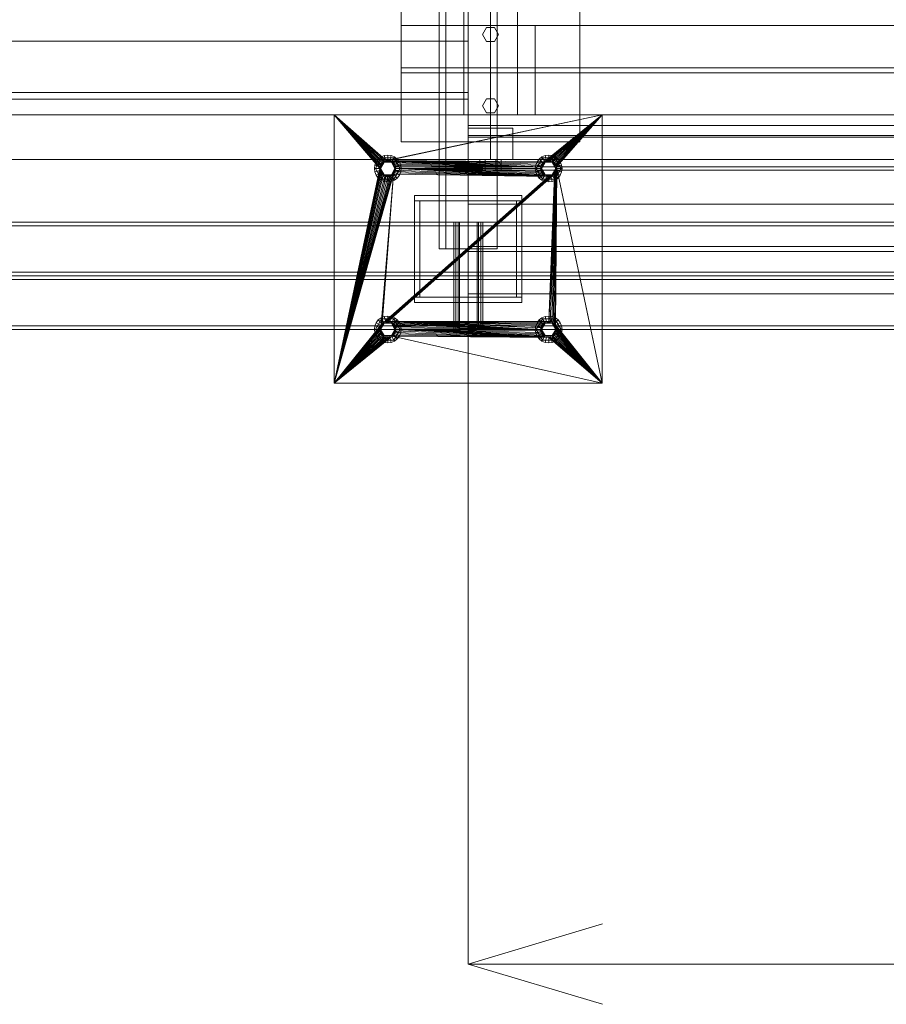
# Model space of a CAD drawing. Header units: millimetres. Extents: x -2233 to 65662, y -50530 to 6847.
# Tile 362 of 656: x 9307 to 10276, y -19595 to -18494. Entities that reach past the tile are written whole.
import ezdxf

# ---------------------------------------------------------------- set-up
doc = ezdxf.new("R2010")
doc.units = ezdxf.units.MM
doc.layers.add('COTAS_O', color=1, linetype='Continuous', lineweight=0)
doc.layers.add('superior_mezcladora', color=7, linetype='Continuous', lineweight=0)
doc.dimstyles.new('R19_100', dxfattribs={"dimtxt": 250, "dimasz": 150, "dimexe": 150, "dimexo": 80, "dimgap": 100, "dimtad": 1, "dimtih": 1, "dimtoh": 1, "dimdsep": 46, "dimcen": 0.09, "dimadec": 0, "dimazin": 0, "dimtfac": 1, "dimtdec": 4, "dimtofl": 0, "dimtmove": 0, "dimatfit": 3, "dimfxl": 1, "dimtolj": 1, "dimtzin": 0, "dimarcsym": 0})

# ---------------------------------------------------------------- blocks, each defined once
blk = doc.blocks.new('DIM_R32_32')
at = {"layer": 'COTAS_O'}
for p, q in [((9808.4, -18650), (9808.4, -19550)), ((16008.4, -18650), (16008.4, -19550)), ((9808.4, -19550), (9958.4, -19505)), ((16008.4, -19550), (15858.4, -19505)), ((9808.4, -19550), (16008.4, -19550)), ((9808.4, -19550), (9958.4, -19595)), ((16008.4, -19550), (15858.4, -19595))]:
    blk.add_line(p, q, dxfattribs=at)
blk.add_text('6200 O', height=250, dxfattribs=at).set_placement((12908.4, -19450))
blk = doc.blocks.new('DIM_R32_33')
at = {"layer": 'COTAS_O'}
for p, q in [((9108.4, -17350), (9063.4, -17500)), ((9808.4, -17350), (9108.4, -17350)), ((9108.4, -18650), (9108.4, -17350)), ((9108.4, -17350), (9153.4, -17500)), ((9108.4, -18650), (9063.4, -18500)), ((9108.4, -18650), (9153.4, -18500)), ((9808.4, -18650), (9108.4, -18650))]:
    blk.add_line(p, q, dxfattribs=at)
blk.add_text('1300 O', height=250, rotation=90, dxfattribs=at).set_placement((9008.4, -18000))

msp = doc.modelspace()

# ---------------------------------------------------------------- linework, layer by layer
at = {"layer": 'superior_mezcladora'}
for p, q in [((9775.881, -17250), (9775.881, -18750)), ((9783.381, -18750), (9783.381, -17250)), ((9840.881, -18750), (9840.881, -17250)), ((9808.381, -18650), (9808.381, -17350)), ((9833.381, -17350), (9833.381, -18650)), ((9808.381, -18625), (9808.381, -17375)), ((9833.381, -17375), (9833.381, -18625)), ((9803.381, -18600), (9803.381, -17400)), ((9808.381, -17400), (9808.381, -18600)), ((9863.381, -17400), (9863.381, -18600)), ((9733.381, -18630), (9733.381, -18470)), ((9933.381, -18470), (9933.381, -18630)), ((9733.381, -18600), (9733.381, -18500)), ((9733.381, -18500), (16053.381, -18500)), ((9783.381, -18600), (9783.381, -18500)), ((9783.381, -18500), (9883.381, -18500)), ((9824.381, -18510), (9828.881, -18502.206)), ((9828.881, -18502.206), (9837.881, -18502.206)), ((9837.881, -18502.206), (9842.381, -18510)), ((9883.381, -18500), (9883.381, -18600)), ((9828.881, -18517.794), (9824.381, -18510)), ((9842.381, -18510), (9837.881, -18517.794)), ((8358.381, -18517.5), (9808.381, -18517.5)), ((9808.381, -18517.5), (9808.381, -18582.5)), ((9837.881, -18517.794), (9828.881, -18517.794)), ((9733.381, -18552.8), (9733.381, -18547.2)), ((9733.381, -18547.2), (16053.381, -18547.2)), ((16053.381, -18552.8), (9733.381, -18552.8)), ((8358.381, -18575), (9808.381, -18575)), ((9808.381, -18575), (9808.381, -18582.5)), ((9824.381, -18590), (9828.881, -18582.206)), ((9828.881, -18582.206), (9837.881, -18582.206)), ((9837.881, -18582.206), (9842.381, -18590)), ((9808.381, -18582.5), (8358.381, -18582.5)), ((9828.881, -18597.794), (9824.381, -18590)), ((9842.381, -18590), (9837.881, -18597.794)), ((9808.381, -18600), (8358.381, -18600)), ((9658.381, -18900), (9658.381, -18600)), ((9658.381, -18600), (9709.381, -18660)), ((9658.381, -18600), (9709.554, -18658.244)), ((9658.381, -18600), (9710.067, -18656.556)), ((9658.381, -18600), (9710.898, -18655)), ((9658.381, -18600), (9712.018, -18653.636)), ((9658.381, -18600), (9713.381, -18652.517)), ((9658.381, -18600), (9714.937, -18651.685)), ((9658.381, -18600), (9716.626, -18651.173)), ((9658.381, -18600), (9958.381, -18600)), ((9958.381, -18600), (9716.626, -18651.173)), ((9958.381, -18600), (9718.381, -18651)), ((16053.381, -18600), (9733.381, -18600)), ((9883.381, -18600), (9783.381, -18600)), ((9863.381, -18600), (9803.381, -18600)), ((9837.881, -18597.794), (9828.881, -18597.794)), ((9958.381, -18600), (9893.381, -18652.517)), ((9958.381, -18600), (9894.937, -18651.685)), ((9958.381, -18600), (9896.626, -18651.173)), ((9958.381, -18600), (9898.381, -18651)), ((9958.381, -18600), (9900.137, -18651.173)), ((9958.381, -18600), (9901.826, -18651.685)), ((9958.381, -18600), (9903.382, -18652.517)), ((9958.381, -18600), (9904.745, -18653.636)), ((9958.381, -18600), (9905.865, -18655)), ((9958.381, -18600), (9906.696, -18656.556)), ((9958.381, -18600), (9907.209, -18658.244)), ((9958.381, -18600), (9958.381, -18900)), ((9808.381, -18662), (9808.381, -18612)), ((9808.381, -18612), (16008.381, -18612)), ((9808.381, -18650), (9808.381, -18615)), ((9808.381, -18615), (9858.381, -18615)), ((9858.381, -18615), (9858.381, -18650)), ((9808.381, -18658), (9808.381, -18623)), ((9808.381, -18623), (16008.381, -18623)), ((9808.381, -18650), (9808.381, -18625)), ((9808.381, -18625), (16008.381, -18625)), ((9833.381, -18625), (9808.381, -18625)), ((15408.381, -18625), (9833.381, -18625)), ((9933.381, -18630), (9733.381, -18630)), ((9711.456, -18648.006), (9704.531, -18660)), ((9710.881, -18647.01), (9707.775, -18649.393)), ((9714.499, -18645.511), (9710.881, -18647.01)), ((9713.881, -18652.206), (9710.881, -18647.01)), ((9725.306, -18648.006), (9711.456, -18648.006)), ((9714.381, -18653.072), (9711.456, -18648.006)), ((9718.381, -18645), (9714.499, -18645.511)), ((9716.052, -18651.307), (9714.499, -18645.511)), ((9722.264, -18645.511), (9718.381, -18645)), ((9718.381, -18651), (9718.381, -18645)), ((9720.711, -18651.307), (9722.264, -18645.511)), ((9725.881, -18647.01), (9722.264, -18645.511)), ((9722.381, -18653.072), (9725.306, -18648.006)), ((9722.881, -18652.206), (9725.881, -18647.01)), ((9732.231, -18660), (9725.306, -18648.006)), ((9728.988, -18649.393), (9725.881, -18647.01)), ((9891.456, -18648.006), (9884.531, -18660)), ((9890.881, -18647.01), (9887.775, -18649.393)), ((9894.499, -18645.511), (9890.881, -18647.01)), ((9893.881, -18652.206), (9890.881, -18647.01)), ((9905.306, -18648.006), (9891.456, -18648.006)), ((9894.381, -18653.072), (9891.456, -18648.006)), ((9898.381, -18645), (9894.499, -18645.511)), ((9896.052, -18651.307), (9894.499, -18645.511)), ((9902.264, -18645.511), (9898.381, -18645)), ((9898.381, -18651), (9898.381, -18645)), ((9900.711, -18651.307), (9902.264, -18645.511)), ((9905.881, -18647.01), (9902.264, -18645.511)), ((9902.381, -18653.072), (9905.306, -18648.006)), ((9902.881, -18652.206), (9905.881, -18647.01)), ((9912.231, -18660), (9905.306, -18648.006)), ((9908.988, -18649.393), (9905.881, -18647.01)), ((9703.893, -18656.118), (9703.381, -18660)), ((9705.391, -18652.5), (9703.893, -18656.118)), ((9709.688, -18657.671), (9703.893, -18656.118)), ((9707.775, -18649.393), (9705.391, -18652.5)), ((9710.587, -18655.5), (9705.391, -18652.5)), ((9712.018, -18653.636), (9707.775, -18649.393)), ((9709.381, -18660), (9709.688, -18657.671)), ((9709.554, -18658.244), (9709.381, -18660)), ((9710.067, -18656.556), (9709.554, -18658.244)), ((9709.688, -18657.671), (9710.587, -18655.5)), ((9710.898, -18655), (9710.067, -18656.556)), ((9710.381, -18660), (9714.381, -18653.072)), ((9710.381, -18660), (9710.654, -18657.929)), ((9710.587, -18655.5), (9712.018, -18653.636)), ((9710.654, -18657.929), (9711.453, -18656)), ((9712.018, -18653.636), (9710.898, -18655)), ((9711.453, -18656), (9712.725, -18654.343)), ((9712.018, -18653.636), (9713.881, -18652.206)), ((9713.381, -18652.517), (9712.018, -18653.636)), ((9712.725, -18654.343), (9714.381, -18653.072)), ((9714.937, -18651.685), (9713.381, -18652.517)), ((9713.881, -18652.206), (9716.052, -18651.307)), ((9714.381, -18653.072), (9716.311, -18652.273)), ((9714.381, -18653.072), (9722.381, -18653.072)), ((9716.626, -18651.173), (9714.937, -18651.685)), ((9716.052, -18651.307), (9718.381, -18651)), ((9716.311, -18652.273), (9718.381, -18652)), ((9718.381, -18651), (9716.626, -18651.173)), ((9720.137, -18651.173), (9718.381, -18651)), ((9718.381, -18651), (9889.554, -18658.244)), ((9718.381, -18651), (9890.067, -18656.556)), ((9718.381, -18651), (9890.898, -18655)), ((9718.381, -18651), (9892.018, -18653.636)), ((9718.381, -18651), (9893.381, -18652.517)), ((9718.381, -18651), (9720.711, -18651.307)), ((9718.381, -18652), (9720.452, -18652.273)), ((9721.826, -18651.685), (9720.137, -18651.173)), ((9720.137, -18651.173), (9889.554, -18658.244)), ((9720.452, -18652.273), (9722.381, -18653.072)), ((9720.711, -18651.307), (9722.881, -18652.206)), ((9723.382, -18652.517), (9721.826, -18651.685)), ((9721.826, -18651.685), (9889.554, -18658.244)), ((9722.381, -18653.072), (9724.038, -18654.343)), ((9722.381, -18653.072), (9726.381, -18660)), ((9722.881, -18652.206), (9724.745, -18653.636)), ((9724.745, -18653.636), (9723.382, -18652.517)), ((9723.382, -18652.517), (9889.554, -18658.244)), ((9724.038, -18654.343), (9725.31, -18656)), ((9724.745, -18653.636), (9728.988, -18649.393)), ((9725.865, -18655), (9724.745, -18653.636)), ((9724.745, -18653.636), (9889.554, -18658.244)), ((9724.745, -18653.636), (9726.176, -18655.5)), ((9725.31, -18656), (9726.109, -18657.929)), ((9726.696, -18656.556), (9725.865, -18655)), ((9725.865, -18655), (9889.554, -18658.244)), ((9726.109, -18657.929), (9726.381, -18660)), ((9726.176, -18655.5), (9731.372, -18652.5)), ((9726.176, -18655.5), (9727.075, -18657.671)), ((9727.209, -18658.244), (9726.696, -18656.556)), ((9726.696, -18656.556), (9889.554, -18658.244)), ((9727.075, -18657.671), (9732.87, -18656.118)), ((9727.075, -18657.671), (9727.381, -18660)), ((9727.381, -18660), (9727.209, -18658.244)), ((9727.209, -18658.244), (9889.554, -18658.244)), ((9727.381, -18660), (9889.554, -18658.244)), ((9731.372, -18652.5), (9728.988, -18649.393)), ((9732.87, -18656.118), (9731.372, -18652.5)), ((9733.381, -18660), (9732.87, -18656.118)), ((16008.381, -18650), (9808.381, -18650)), ((9833.381, -18650), (9808.381, -18650)), ((9858.381, -18650), (9808.381, -18650)), ((16008.381, -18658), (9808.381, -18658)), ((9827.381, -18650), (9821.381, -18650)), ((9821.381, -18662), (9821.381, -18650)), ((9839.381, -18650), (9827.381, -18650)), ((9827.381, -18662), (9827.381, -18650)), ((9845.381, -18650), (9839.381, -18650)), ((9839.381, -18662), (9839.381, -18650)), ((9845.381, -18650), (9845.381, -18662)), ((9883.893, -18656.118), (9883.381, -18660)), ((9885.391, -18652.5), (9883.893, -18656.118)), ((9889.688, -18657.671), (9883.893, -18656.118)), ((9887.775, -18649.393), (9885.391, -18652.5)), ((9890.587, -18655.5), (9885.391, -18652.5)), ((9892.018, -18653.636), (9887.775, -18649.393)), ((9889.381, -18660), (9889.688, -18657.671)), ((9889.554, -18658.244), (9889.381, -18660)), ((9890.067, -18656.556), (9889.554, -18658.244)), ((9889.688, -18657.671), (9890.587, -18655.5)), ((9890.898, -18655), (9890.067, -18656.556)), ((9890.381, -18660), (9894.381, -18653.072)), ((9890.381, -18660), (9890.654, -18657.929)), ((9890.587, -18655.5), (9892.018, -18653.636)), ((9890.654, -18657.929), (9891.453, -18656)), ((9892.018, -18653.636), (9890.898, -18655)), ((9891.453, -18656), (9892.725, -18654.343)), ((9892.018, -18653.636), (9893.881, -18652.206)), ((9893.381, -18652.517), (9892.018, -18653.636)), ((9892.725, -18654.343), (9894.381, -18653.072)), ((9894.937, -18651.685), (9893.381, -18652.517)), ((9893.881, -18652.206), (9896.052, -18651.307)), ((9894.381, -18653.072), (9896.311, -18652.273)), ((9894.381, -18653.072), (9902.381, -18653.072)), ((9896.626, -18651.173), (9894.937, -18651.685)), ((9896.052, -18651.307), (9898.381, -18651)), ((9896.311, -18652.273), (9898.381, -18652)), ((9898.381, -18651), (9896.626, -18651.173)), ((9900.137, -18651.173), (9898.381, -18651)), ((9898.381, -18651), (9900.711, -18651.307)), ((9898.381, -18652), (9900.452, -18652.273)), ((9901.826, -18651.685), (9900.137, -18651.173)), ((9900.452, -18652.273), (9902.381, -18653.072)), ((9900.711, -18651.307), (9902.881, -18652.206)), ((9903.382, -18652.517), (9901.826, -18651.685)), ((9902.381, -18653.072), (9904.038, -18654.343)), ((9902.381, -18653.072), (9906.381, -18660)), ((9902.881, -18652.206), (9904.745, -18653.636)), ((9904.745, -18653.636), (9903.382, -18652.517)), ((9904.038, -18654.343), (9905.31, -18656)), ((9904.745, -18653.636), (9908.988, -18649.393)), ((9905.865, -18655), (9904.745, -18653.636)), ((9904.745, -18653.636), (9906.176, -18655.5)), ((9905.31, -18656), (9906.109, -18657.929)), ((9906.696, -18656.556), (9905.865, -18655)), ((9906.109, -18657.929), (9906.381, -18660)), ((9906.176, -18655.5), (9911.372, -18652.5)), ((9906.176, -18655.5), (9907.075, -18657.671)), ((9907.209, -18658.244), (9906.696, -18656.556)), ((9907.075, -18657.671), (9912.87, -18656.118)), ((9907.075, -18657.671), (9907.381, -18660)), ((9958.381, -18900), (9907.209, -18658.244)), ((9907.381, -18660), (9907.209, -18658.244)), ((9911.372, -18652.5), (9908.988, -18649.393)), ((9912.87, -18656.118), (9911.372, -18652.5)), ((9913.381, -18660), (9912.87, -18656.118)), ((9658.381, -18900), (9709.381, -18660)), ((9709.554, -18661.756), (9658.381, -18900)), ((9710.067, -18663.444), (9658.381, -18900)), ((9710.898, -18665), (9658.381, -18900)), ((9712.018, -18666.364), (9658.381, -18900)), ((9724.745, -18666.364), (9658.381, -18900)), ((9713.381, -18667.483), (9658.381, -18900)), ((9723.382, -18667.483), (9658.381, -18900)), ((9714.937, -18668.315), (9658.381, -18900)), ((9721.826, -18668.315), (9658.381, -18900)), ((9716.626, -18668.827), (9658.381, -18900)), ((9720.137, -18668.827), (9658.381, -18900)), ((9718.381, -18669), (9658.381, -18900)), ((9709.381, -18660), (9703.381, -18660)), ((9703.381, -18660), (9703.893, -18663.882)), ((9709.688, -18662.329), (9703.893, -18663.882)), ((9703.893, -18663.882), (9705.391, -18667.5)), ((9710.381, -18660), (9704.531, -18660)), ((9704.531, -18660), (9711.456, -18671.994)), ((9710.587, -18664.5), (9705.391, -18667.5)), ((9705.391, -18667.5), (9707.775, -18670.607)), ((9712.018, -18666.364), (9707.775, -18670.607)), ((9709.381, -18660), (9709.554, -18661.756)), ((9709.688, -18662.329), (9709.381, -18660)), ((9709.554, -18661.756), (9710.067, -18663.444)), ((9710.587, -18664.5), (9709.688, -18662.329)), ((9710.067, -18663.444), (9710.898, -18665)), ((9710.654, -18662.071), (9710.381, -18660)), ((9714.381, -18666.928), (9710.381, -18660)), ((9712.018, -18666.364), (9710.587, -18664.5)), ((9711.453, -18664), (9710.654, -18662.071)), ((9713.881, -18667.794), (9710.881, -18672.99)), ((9710.898, -18665), (9712.018, -18666.364)), ((9724.745, -18666.364), (9710.898, -18835)), ((9712.725, -18665.657), (9711.453, -18664)), ((9714.381, -18666.928), (9711.456, -18671.994)), ((9712.018, -18666.364), (9713.381, -18667.483)), ((9724.745, -18666.364), (9712.018, -18833.636)), ((9904.745, -18666.364), (9712.018, -18833.636)), ((9713.881, -18667.794), (9712.018, -18666.364)), ((9903.382, -18667.483), (9712.018, -18833.636)), ((9901.826, -18668.315), (9712.018, -18833.636)), ((9900.137, -18668.827), (9712.018, -18833.636)), ((9898.381, -18669), (9712.018, -18833.636)), ((9714.381, -18666.928), (9712.725, -18665.657)), ((9904.745, -18666.364), (9713.381, -18832.517)), ((9713.381, -18667.483), (9714.937, -18668.315)), ((9716.052, -18668.693), (9713.881, -18667.794)), ((9716.311, -18667.727), (9714.381, -18666.928)), ((9722.381, -18666.928), (9714.381, -18666.928)), ((9716.052, -18668.693), (9714.499, -18674.489)), ((9904.745, -18666.364), (9714.937, -18831.685)), ((9714.937, -18668.315), (9716.626, -18668.827)), ((9718.381, -18669), (9716.052, -18668.693)), ((9718.381, -18668), (9716.311, -18667.727)), ((9904.745, -18666.364), (9716.626, -18831.173)), ((9716.626, -18668.827), (9718.381, -18669)), ((9904.745, -18666.364), (9718.381, -18831)), ((9720.452, -18667.727), (9718.381, -18668)), ((9720.711, -18668.693), (9718.381, -18669)), ((9718.381, -18669), (9720.137, -18668.827)), ((9718.381, -18669), (9718.381, -18675)), ((9720.137, -18668.827), (9721.826, -18668.315)), ((9722.381, -18666.928), (9720.452, -18667.727)), ((9722.881, -18667.794), (9720.711, -18668.693)), ((9720.711, -18668.693), (9722.264, -18674.489)), ((9721.826, -18668.315), (9723.382, -18667.483)), ((9726.381, -18660), (9722.381, -18666.928)), ((9724.038, -18665.657), (9722.381, -18666.928)), ((9722.381, -18666.928), (9725.306, -18671.994)), ((9724.745, -18666.364), (9722.881, -18667.794)), ((9722.881, -18667.794), (9725.881, -18672.99)), ((9723.382, -18667.483), (9724.745, -18666.364)), ((9725.31, -18664), (9724.038, -18665.657)), ((9726.176, -18664.5), (9724.745, -18666.364)), ((9724.745, -18666.364), (9725.865, -18665)), ((9898.381, -18669), (9724.745, -18666.364)), ((9724.745, -18666.364), (9728.988, -18670.607)), ((9725.306, -18671.994), (9732.231, -18660)), ((9726.109, -18662.071), (9725.31, -18664)), ((9725.865, -18665), (9726.696, -18663.444)), ((9898.381, -18669), (9725.865, -18665)), ((9726.381, -18660), (9726.109, -18662.071)), ((9727.075, -18662.329), (9726.176, -18664.5)), ((9726.176, -18664.5), (9731.372, -18667.5)), ((9732.231, -18660), (9726.381, -18660)), ((9726.696, -18663.444), (9727.209, -18661.756)), ((9898.381, -18669), (9726.696, -18663.444)), ((9727.381, -18660), (9727.075, -18662.329)), ((9727.075, -18662.329), (9732.87, -18663.882)), ((9727.209, -18661.756), (9727.381, -18660)), ((9898.381, -18669), (9727.209, -18661.756)), ((9889.381, -18660), (9727.381, -18660)), ((9889.554, -18661.756), (9727.381, -18660)), ((9890.067, -18663.444), (9727.381, -18660)), ((9890.898, -18665), (9727.381, -18660)), ((9892.018, -18666.364), (9727.381, -18660)), ((9893.381, -18667.483), (9727.381, -18660)), ((9894.937, -18668.315), (9727.381, -18660)), ((9896.626, -18668.827), (9727.381, -18660)), ((9898.381, -18669), (9727.381, -18660)), ((9733.381, -18660), (9727.381, -18660)), ((9728.988, -18670.607), (9731.372, -18667.5)), ((9731.372, -18667.5), (9732.87, -18663.882)), ((9732.87, -18663.882), (9733.381, -18660)), ((16008.381, -18662), (9808.381, -18662)), ((9827.381, -18662), (9821.381, -18662)), ((9839.381, -18662), (9827.381, -18662)), ((9839.381, -18662), (9845.381, -18662)), ((9889.381, -18660), (9883.381, -18660)), ((9883.381, -18660), (9883.893, -18663.882)), ((9889.688, -18662.329), (9883.893, -18663.882)), ((9883.893, -18663.882), (9885.391, -18667.5)), ((9890.381, -18660), (9884.531, -18660)), ((9884.531, -18660), (9891.456, -18671.994)), ((9890.587, -18664.5), (9885.391, -18667.5)), ((9885.391, -18667.5), (9887.775, -18670.607)), ((9892.018, -18666.364), (9887.775, -18670.607)), ((9889.381, -18660), (9889.554, -18661.756)), ((9889.688, -18662.329), (9889.381, -18660)), ((9889.554, -18661.756), (9890.067, -18663.444)), ((9890.587, -18664.5), (9889.688, -18662.329)), ((9890.067, -18663.444), (9890.898, -18665)), ((9890.654, -18662.071), (9890.381, -18660)), ((9894.381, -18666.928), (9890.381, -18660)), ((9892.018, -18666.364), (9890.587, -18664.5)), ((9891.453, -18664), (9890.654, -18662.071)), ((9893.881, -18667.794), (9890.881, -18672.99)), ((9890.898, -18665), (9892.018, -18666.364)), ((9892.725, -18665.657), (9891.453, -18664)), ((9894.381, -18666.928), (9891.456, -18671.994)), ((9892.018, -18666.364), (9893.381, -18667.483)), ((9893.881, -18667.794), (9892.018, -18666.364)), ((9894.381, -18666.928), (9892.725, -18665.657)), ((9893.381, -18667.483), (9894.937, -18668.315)), ((9896.052, -18668.693), (9893.881, -18667.794)), ((9896.311, -18667.727), (9894.381, -18666.928)), ((9902.381, -18666.928), (9894.381, -18666.928)), ((9896.052, -18668.693), (9894.499, -18674.489)), ((9894.937, -18668.315), (9896.626, -18668.827)), ((9898.381, -18669), (9896.052, -18668.693)), ((9898.381, -18668), (9896.311, -18667.727)), ((9896.626, -18668.827), (9898.381, -18669)), ((9907.381, -18660), (9898.381, -18831)), ((9907.209, -18661.756), (9898.381, -18831)), ((9906.696, -18663.444), (9898.381, -18831)), ((9905.865, -18665), (9898.381, -18831)), ((9904.745, -18666.364), (9898.381, -18831)), ((9900.452, -18667.727), (9898.381, -18668)), ((9900.711, -18668.693), (9898.381, -18669)), ((9898.381, -18669), (9900.137, -18668.827)), ((9898.381, -18669), (9898.381, -18675)), ((9907.381, -18660), (9900.137, -18831.173)), ((9900.137, -18668.827), (9901.826, -18668.315)), ((9902.381, -18666.928), (9900.452, -18667.727)), ((9902.881, -18667.794), (9900.711, -18668.693)), ((9900.711, -18668.693), (9902.264, -18674.489)), ((9901.826, -18831.685), (9907.381, -18660)), ((9901.826, -18668.315), (9903.382, -18667.483)), ((9906.381, -18660), (9902.381, -18666.928)), ((9904.038, -18665.657), (9902.381, -18666.928)), ((9902.381, -18666.928), (9905.306, -18671.994)), ((9904.745, -18666.364), (9902.881, -18667.794)), ((9902.881, -18667.794), (9905.881, -18672.99)), ((9903.382, -18832.517), (9907.381, -18660)), ((9903.382, -18667.483), (9904.745, -18666.364)), ((9905.31, -18664), (9904.038, -18665.657)), ((9904.745, -18833.636), (9907.381, -18660)), ((9906.176, -18664.5), (9904.745, -18666.364)), ((9904.745, -18666.364), (9905.865, -18665)), ((9904.745, -18666.364), (9908.988, -18670.607)), ((9905.306, -18671.994), (9912.231, -18660)), ((9906.109, -18662.071), (9905.31, -18664)), ((9905.865, -18835), (9907.381, -18660)), ((9905.865, -18665), (9906.696, -18663.444)), ((9906.381, -18660), (9906.109, -18662.071)), ((9907.075, -18662.329), (9906.176, -18664.5)), ((9906.176, -18664.5), (9911.372, -18667.5)), ((9912.231, -18660), (9906.381, -18660)), ((9906.696, -18663.444), (9907.209, -18661.756)), ((9907.381, -18660), (9907.075, -18662.329)), ((9907.075, -18662.329), (9912.87, -18663.882)), ((9907.209, -18661.756), (9907.381, -18660)), ((9958.381, -18900), (9907.381, -18660)), ((9913.381, -18660), (9907.381, -18660)), ((9908.988, -18670.607), (9911.372, -18667.5)), ((9911.372, -18667.5), (9912.87, -18663.882)), ((9912.87, -18663.882), (9913.381, -18660)), ((9707.775, -18670.607), (9710.881, -18672.99)), ((9710.881, -18672.99), (9714.499, -18674.489)), ((9711.456, -18671.994), (9725.306, -18671.994)), ((9714.499, -18674.489), (9718.381, -18675)), ((9718.381, -18675), (9722.264, -18674.489)), ((9722.264, -18674.489), (9725.881, -18672.99)), ((9725.881, -18672.99), (9728.988, -18670.607)), ((9887.775, -18670.607), (9890.881, -18672.99)), ((9890.881, -18672.99), (9894.499, -18674.489)), ((9891.456, -18671.994), (9905.306, -18671.994)), ((9894.499, -18674.489), (9898.381, -18675)), ((9898.381, -18675), (9902.264, -18674.489)), ((9902.264, -18674.489), (9905.881, -18672.99)), ((9905.881, -18672.99), (9908.988, -18670.607)), ((9748.381, -18696), (9748.381, -18690)), ((9748.381, -18690), (9868.381, -18690)), ((9868.381, -18690), (9868.381, -18696)), ((9868.381, -18696), (9748.381, -18696)), ((9748.381, -18804), (9748.381, -18696)), ((9748.381, -18696), (9754.381, -18696)), ((9754.381, -18696), (9754.381, -18804)), ((9808.381, -18800), (9808.381, -18700)), ((9808.381, -18700), (16008.381, -18700)), ((9862.381, -18804), (9862.381, -18696)), ((9862.381, -18696), (9868.381, -18696)), ((9868.381, -18696), (9868.381, -18804)), ((9792.183, -18720), (8467.183, -18720)), ((8469.343, -18720), (9794.343, -18720)), ((8469.343, -18724), (9794.343, -18724)), ((9822.42, -18720), (8497.42, -18720)), ((9822.42, -18724), (8497.42, -18724)), ((8499.58, -18720), (9824.58, -18720)), ((9792.183, -18780), (9792.183, -18720)), ((9792.183, -18720), (9794.343, -18720)), ((9794.343, -18720), (9794.343, -18780)), ((9794.343, -18724), (9794.343, -18720)), ((9794.343, -18720), (9822.42, -18720)), ((9822.42, -18724), (9794.343, -18724)), ((11863.637, -18720), (9796.97, -18720)), ((9796.97, -18720), (9796.97, -18780)), ((9798.492, -18720), (9796.97, -18720)), ((9798.492, -18780), (9798.492, -18720)), ((9798.492, -18720), (11865.158, -18720)), ((9798.492, -18720), (9798.492, -18724)), ((9818.271, -18720), (9798.492, -18720)), ((9798.492, -18724), (11865.158, -18724)), ((9798.492, -18724), (9818.271, -18724)), ((11884.938, -18720), (9818.271, -18720)), ((9818.271, -18720), (9818.271, -18780)), ((9819.793, -18720), (9818.271, -18720)), ((9818.271, -18724), (9818.271, -18720)), ((11884.938, -18724), (9818.271, -18724)), ((9819.793, -18780), (9819.793, -18720)), ((9819.793, -18720), (11886.459, -18720)), ((9822.42, -18780), (9822.42, -18720)), ((9822.42, -18720), (9824.58, -18720)), ((9822.42, -18720), (9822.42, -18724)), ((9824.58, -18720), (9824.58, -18780)), ((9808.381, -18752.8), (9808.381, -18747.2)), ((9808.381, -18747.2), (16008.381, -18747.2)), ((9775.881, -18750), (9840.881, -18750)), ((9775.881, -18750), (9783.381, -18750)), ((16008.381, -18752.8), (9808.381, -18752.8)), ((8467.183, -18780), (9792.183, -18780)), ((9794.343, -18776), (8469.343, -18776)), ((9794.343, -18780), (8469.343, -18780)), ((8497.42, -18776), (9822.42, -18776)), ((8497.42, -18780), (9822.42, -18780)), ((9824.58, -18780), (8499.58, -18780)), ((9794.343, -18780), (9792.183, -18780)), ((9792.183, -18840), (9792.183, -18780)), ((9794.343, -18780), (9794.343, -18776)), ((9794.343, -18776), (9822.42, -18776)), ((9822.42, -18780), (9794.343, -18780)), ((9794.343, -18780), (9794.343, -18840)), ((9794.343, -18784), (9794.343, -18780)), ((9796.97, -18780), (11863.637, -18780)), ((9796.97, -18780), (9798.492, -18780)), ((9796.97, -18780), (9796.97, -18840)), ((11865.158, -18776), (9798.492, -18776)), ((9798.492, -18776), (9798.492, -18780)), ((9818.271, -18776), (9798.492, -18776)), ((11865.158, -18780), (9798.492, -18780)), ((9798.492, -18780), (9818.271, -18780)), ((9798.492, -18840), (9798.492, -18780)), ((9798.492, -18780), (9798.492, -18784)), ((9818.271, -18780), (9818.271, -18776)), ((9818.271, -18776), (11884.938, -18776)), ((9818.271, -18780), (11884.938, -18780)), ((9818.271, -18780), (9819.793, -18780)), ((9818.271, -18780), (9818.271, -18840)), ((9818.271, -18784), (9818.271, -18780)), ((11886.459, -18780), (9819.793, -18780)), ((9819.793, -18840), (9819.793, -18780)), ((9822.42, -18776), (9822.42, -18780)), ((9824.58, -18780), (9822.42, -18780)), ((9822.42, -18840), (9822.42, -18780)), ((9822.42, -18780), (9822.42, -18784)), ((9824.58, -18780), (9824.58, -18840)), ((8469.343, -18784), (9794.343, -18784)), ((9822.42, -18784), (8497.42, -18784)), ((9822.42, -18784), (9794.343, -18784)), ((9798.492, -18784), (11865.158, -18784)), ((9798.492, -18784), (9818.271, -18784)), ((11884.938, -18784), (9818.271, -18784)), ((16008.381, -18800), (9808.381, -18800)), ((9748.381, -18810), (9748.381, -18804)), ((9748.381, -18804), (9868.381, -18804)), ((9754.381, -18804), (9748.381, -18804)), ((9868.381, -18810), (9748.381, -18810)), ((9868.381, -18804), (9862.381, -18804)), ((9868.381, -18804), (9868.381, -18810)), ((9658.381, -18900), (9710.898, -18835)), ((9705.391, -18832.5), (9703.893, -18836.118)), ((9711.456, -18828.006), (9704.531, -18840)), ((9707.775, -18829.393), (9705.391, -18832.5)), ((9710.587, -18835.5), (9705.391, -18832.5)), ((9710.881, -18827.01), (9707.775, -18829.393)), ((9712.018, -18833.636), (9707.775, -18829.393)), ((9709.688, -18837.671), (9710.587, -18835.5)), ((9710.898, -18835), (9710.067, -18836.556)), ((9710.381, -18840), (9714.381, -18833.072)), ((9710.587, -18835.5), (9712.018, -18833.636)), ((9714.499, -18825.511), (9710.881, -18827.01)), ((9713.881, -18832.206), (9710.881, -18827.01)), ((9712.018, -18833.636), (9710.898, -18835)), ((9711.453, -18836), (9712.725, -18834.343)), ((9725.306, -18828.006), (9711.456, -18828.006)), ((9714.381, -18833.072), (9711.456, -18828.006)), ((9712.018, -18833.636), (9713.881, -18832.206)), ((9713.381, -18832.517), (9712.018, -18833.636)), ((9712.725, -18834.343), (9714.381, -18833.072)), ((9714.937, -18831.685), (9713.381, -18832.517)), ((9713.881, -18832.206), (9716.052, -18831.307)), ((9714.381, -18833.072), (9716.311, -18832.273)), ((9714.381, -18833.072), (9722.381, -18833.072)), ((9718.381, -18825), (9714.499, -18825.511)), ((9716.052, -18831.307), (9714.499, -18825.511)), ((9716.626, -18831.173), (9714.937, -18831.685)), ((9716.052, -18831.307), (9718.381, -18831)), ((9716.311, -18832.273), (9718.381, -18832)), ((9718.381, -18831), (9716.626, -18831.173)), ((9722.264, -18825.511), (9718.381, -18825)), ((9718.381, -18831), (9718.381, -18825)), ((9720.137, -18831.173), (9718.381, -18831)), ((9718.381, -18831), (9889.381, -18840)), ((9718.381, -18831), (9889.554, -18838.244)), ((9718.381, -18831), (9890.067, -18836.556)), ((9718.381, -18831), (9890.898, -18835)), ((9718.381, -18831), (9892.018, -18833.636)), ((9718.381, -18831), (9893.381, -18832.517)), ((9718.381, -18831), (9894.937, -18831.685)), ((9718.381, -18831), (9896.626, -18831.173)), ((9718.381, -18831), (9898.381, -18831)), ((9718.381, -18831), (9720.711, -18831.307)), ((9718.381, -18832), (9720.452, -18832.273)), ((9721.826, -18831.685), (9720.137, -18831.173)), ((9720.137, -18831.173), (9889.381, -18840)), ((9720.452, -18832.273), (9722.381, -18833.072)), ((9720.711, -18831.307), (9722.264, -18825.511)), ((9720.711, -18831.307), (9722.881, -18832.206)), ((9723.382, -18832.517), (9721.826, -18831.685)), ((9721.826, -18831.685), (9889.381, -18840)), ((9725.881, -18827.01), (9722.264, -18825.511)), ((9722.381, -18833.072), (9725.306, -18828.006)), ((9722.381, -18833.072), (9724.038, -18834.343)), ((9722.381, -18833.072), (9726.381, -18840)), ((9722.881, -18832.206), (9725.881, -18827.01)), ((9722.881, -18832.206), (9724.745, -18833.636)), ((9724.745, -18833.636), (9723.382, -18832.517)), ((9723.382, -18832.517), (9889.381, -18840)), ((9724.038, -18834.343), (9725.31, -18836)), ((9724.745, -18833.636), (9728.988, -18829.393)), ((9725.865, -18835), (9724.745, -18833.636)), ((9724.745, -18833.636), (9889.381, -18840)), ((9724.745, -18833.636), (9726.176, -18835.5)), ((9732.231, -18840), (9725.306, -18828.006)), ((9726.696, -18836.556), (9725.865, -18835)), ((9725.865, -18835), (9889.381, -18840)), ((9728.988, -18829.393), (9725.881, -18827.01)), ((9726.176, -18835.5), (9731.372, -18832.5)), ((9726.176, -18835.5), (9727.075, -18837.671)), ((9731.372, -18832.5), (9728.988, -18829.393)), ((9732.87, -18836.118), (9731.372, -18832.5)), ((9885.391, -18832.5), (9883.893, -18836.118)), ((9891.456, -18828.006), (9884.531, -18840)), ((9887.775, -18829.393), (9885.391, -18832.5)), ((9890.587, -18835.5), (9885.391, -18832.5)), ((9890.881, -18827.01), (9887.775, -18829.393)), ((9892.018, -18833.636), (9887.775, -18829.393)), ((9889.688, -18837.671), (9890.587, -18835.5)), ((9890.898, -18835), (9890.067, -18836.556)), ((9890.381, -18840), (9894.381, -18833.072)), ((9890.587, -18835.5), (9892.018, -18833.636)), ((9894.499, -18825.511), (9890.881, -18827.01)), ((9893.881, -18832.206), (9890.881, -18827.01)), ((9892.018, -18833.636), (9890.898, -18835)), ((9891.453, -18836), (9892.725, -18834.343)), ((9905.306, -18828.006), (9891.456, -18828.006)), ((9894.381, -18833.072), (9891.456, -18828.006)), ((9892.018, -18833.636), (9893.881, -18832.206)), ((9893.381, -18832.517), (9892.018, -18833.636)), ((9892.725, -18834.343), (9894.381, -18833.072)), ((9894.937, -18831.685), (9893.381, -18832.517)), ((9893.881, -18832.206), (9896.052, -18831.307)), ((9894.381, -18833.072), (9896.311, -18832.273)), ((9894.381, -18833.072), (9902.381, -18833.072)), ((9898.381, -18825), (9894.499, -18825.511)), ((9896.052, -18831.307), (9894.499, -18825.511)), ((9896.626, -18831.173), (9894.937, -18831.685)), ((9896.052, -18831.307), (9898.381, -18831)), ((9896.311, -18832.273), (9898.381, -18832)), ((9898.381, -18831), (9896.626, -18831.173)), ((9902.264, -18825.511), (9898.381, -18825)), ((9898.381, -18831), (9898.381, -18825)), ((9900.137, -18831.173), (9898.381, -18831)), ((9898.381, -18831), (9900.711, -18831.307)), ((9898.381, -18832), (9900.452, -18832.273)), ((9901.826, -18831.685), (9900.137, -18831.173)), ((9900.452, -18832.273), (9902.381, -18833.072)), ((9900.711, -18831.307), (9902.264, -18825.511)), ((9900.711, -18831.307), (9902.881, -18832.206)), ((9903.382, -18832.517), (9901.826, -18831.685)), ((9905.881, -18827.01), (9902.264, -18825.511)), ((9902.381, -18833.072), (9905.306, -18828.006)), ((9902.381, -18833.072), (9904.038, -18834.343)), ((9902.381, -18833.072), (9906.381, -18840)), ((9902.881, -18832.206), (9905.881, -18827.01)), ((9902.881, -18832.206), (9904.745, -18833.636)), ((9904.745, -18833.636), (9903.382, -18832.517)), ((9904.038, -18834.343), (9905.31, -18836)), ((9904.745, -18833.636), (9908.988, -18829.393)), ((9905.865, -18835), (9904.745, -18833.636)), ((9904.745, -18833.636), (9906.176, -18835.5)), ((9912.231, -18840), (9905.306, -18828.006)), ((9906.696, -18836.556), (9905.865, -18835)), ((9905.865, -18835), (9958.381, -18900)), ((9908.988, -18829.393), (9905.881, -18827.01)), ((9906.176, -18835.5), (9911.372, -18832.5)), ((9906.176, -18835.5), (9907.075, -18837.671)), ((9911.372, -18832.5), (9908.988, -18829.393)), ((9912.87, -18836.118), (9911.372, -18832.5)), ((8467.183, -18840), (9792.183, -18840)), ((9794.343, -18836), (8469.343, -18836)), ((9794.343, -18840), (8469.343, -18840)), ((8497.42, -18836), (9822.42, -18836)), ((8497.42, -18840), (9822.42, -18840)), ((9824.58, -18840), (8499.58, -18840)), ((9658.381, -18900), (9710.067, -18836.556)), ((9658.381, -18900), (9709.554, -18838.244)), ((9709.381, -18840), (9658.381, -18900)), ((9709.554, -18841.756), (9658.381, -18900)), ((9710.067, -18843.444), (9658.381, -18900)), ((9710.898, -18845), (9658.381, -18900)), ((9712.018, -18846.364), (9658.381, -18900)), ((9703.893, -18836.118), (9703.381, -18840)), ((9709.381, -18840), (9703.381, -18840)), ((9703.381, -18840), (9703.893, -18843.882)), ((9709.688, -18837.671), (9703.893, -18836.118)), ((9709.688, -18842.329), (9703.893, -18843.882)), ((9703.893, -18843.882), (9705.391, -18847.5)), ((9710.381, -18840), (9704.531, -18840)), ((9704.531, -18840), (9711.456, -18851.994)), ((9710.587, -18844.5), (9705.391, -18847.5)), ((9712.018, -18846.364), (9707.775, -18850.607)), ((9709.381, -18840), (9709.688, -18837.671)), ((9709.554, -18838.244), (9709.381, -18840)), ((9709.381, -18840), (9709.554, -18841.756)), ((9709.688, -18842.329), (9709.381, -18840)), ((9710.067, -18836.556), (9709.554, -18838.244)), ((9709.554, -18841.756), (9710.067, -18843.444)), ((9710.587, -18844.5), (9709.688, -18842.329)), ((9710.067, -18843.444), (9710.898, -18845)), ((9710.381, -18840), (9710.654, -18837.929)), ((9710.654, -18842.071), (9710.381, -18840)), ((9714.381, -18846.928), (9710.381, -18840)), ((9712.018, -18846.364), (9710.587, -18844.5)), ((9710.654, -18837.929), (9711.453, -18836)), ((9711.453, -18844), (9710.654, -18842.071)), ((9710.898, -18845), (9712.018, -18846.364)), ((9712.725, -18845.657), (9711.453, -18844)), ((9712.018, -18846.364), (9713.381, -18847.483)), ((9713.881, -18847.794), (9712.018, -18846.364)), ((9714.381, -18846.928), (9712.725, -18845.657)), ((9726.381, -18840), (9722.381, -18846.928)), ((9724.038, -18845.657), (9722.381, -18846.928)), ((9724.745, -18846.364), (9722.881, -18847.794)), ((9723.382, -18847.483), (9724.745, -18846.364)), ((9725.31, -18844), (9724.038, -18845.657)), ((9726.176, -18844.5), (9724.745, -18846.364)), ((9724.745, -18846.364), (9725.865, -18845)), ((9898.381, -18849), (9724.745, -18846.364)), ((9724.745, -18846.364), (9728.988, -18850.607)), ((9725.306, -18851.994), (9732.231, -18840)), ((9725.31, -18836), (9726.109, -18837.929)), ((9726.109, -18842.071), (9725.31, -18844)), ((9725.865, -18845), (9726.696, -18843.444)), ((9898.381, -18849), (9725.865, -18845)), ((9726.109, -18837.929), (9726.381, -18840)), ((9726.381, -18840), (9726.109, -18842.071)), ((9727.075, -18842.329), (9726.176, -18844.5)), ((9726.176, -18844.5), (9731.372, -18847.5)), ((9732.231, -18840), (9726.381, -18840)), ((9727.209, -18838.244), (9726.696, -18836.556)), ((9726.696, -18836.556), (9889.381, -18840)), ((9726.696, -18843.444), (9727.209, -18841.756)), ((9898.381, -18849), (9726.696, -18843.444)), ((9727.075, -18837.671), (9732.87, -18836.118)), ((9727.075, -18837.671), (9727.381, -18840)), ((9727.381, -18840), (9727.075, -18842.329)), ((9727.075, -18842.329), (9732.87, -18843.882)), ((9727.381, -18840), (9727.209, -18838.244)), ((9727.209, -18838.244), (9889.381, -18840)), ((9727.209, -18841.756), (9727.381, -18840)), ((9898.381, -18849), (9727.209, -18841.756)), ((9889.381, -18840), (9727.381, -18840)), ((9889.554, -18841.756), (9727.381, -18840)), ((9890.067, -18843.444), (9727.381, -18840)), ((9890.898, -18845), (9727.381, -18840)), ((9892.018, -18846.364), (9727.381, -18840)), ((9893.381, -18847.483), (9727.381, -18840)), ((9894.937, -18848.315), (9727.381, -18840)), ((9896.626, -18848.827), (9727.381, -18840)), ((9898.381, -18849), (9727.381, -18840)), ((9733.381, -18840), (9727.381, -18840)), ((9731.372, -18847.5), (9732.87, -18843.882)), ((9733.381, -18840), (9732.87, -18836.118)), ((9732.87, -18843.882), (9733.381, -18840)), ((9794.343, -18840), (9792.183, -18840)), ((9794.343, -18840), (9794.343, -18836)), ((9794.343, -18836), (9822.42, -18836)), ((9822.42, -18840), (9794.343, -18840)), ((9796.97, -18840), (11863.637, -18840)), ((9796.97, -18840), (9798.492, -18840)), ((11865.158, -18836), (9798.492, -18836)), ((9798.492, -18836), (9798.492, -18840)), ((9818.271, -18836), (9798.492, -18836)), ((11865.158, -18840), (9798.492, -18840)), ((9798.492, -18840), (9818.271, -18840)), ((9818.271, -18840), (9818.271, -18836)), ((9818.271, -18836), (11884.938, -18836)), ((9818.271, -18840), (11884.938, -18840)), ((9818.271, -18840), (9819.793, -18840)), ((11886.459, -18840), (9819.793, -18840)), ((9822.42, -18836), (9822.42, -18840)), ((9824.58, -18840), (9822.42, -18840)), ((9883.893, -18836.118), (9883.381, -18840)), ((9889.381, -18840), (9883.381, -18840)), ((9883.381, -18840), (9883.893, -18843.882)), ((9889.688, -18837.671), (9883.893, -18836.118)), ((9889.688, -18842.329), (9883.893, -18843.882)), ((9883.893, -18843.882), (9885.391, -18847.5)), ((9890.381, -18840), (9884.531, -18840)), ((9884.531, -18840), (9891.456, -18851.994)), ((9890.587, -18844.5), (9885.391, -18847.5)), ((9892.018, -18846.364), (9887.775, -18850.607)), ((9889.381, -18840), (9889.688, -18837.671)), ((9889.554, -18838.244), (9889.381, -18840)), ((9889.381, -18840), (9889.554, -18841.756)), ((9889.688, -18842.329), (9889.381, -18840)), ((9890.067, -18836.556), (9889.554, -18838.244)), ((9889.554, -18841.756), (9890.067, -18843.444)), ((9890.587, -18844.5), (9889.688, -18842.329)), ((9890.067, -18843.444), (9890.898, -18845)), ((9890.381, -18840), (9890.654, -18837.929)), ((9890.654, -18842.071), (9890.381, -18840)), ((9894.381, -18846.928), (9890.381, -18840)), ((9892.018, -18846.364), (9890.587, -18844.5)), ((9890.654, -18837.929), (9891.453, -18836)), ((9891.453, -18844), (9890.654, -18842.071)), ((9890.898, -18845), (9892.018, -18846.364)), ((9892.725, -18845.657), (9891.453, -18844)), ((9892.018, -18846.364), (9893.381, -18847.483)), ((9893.881, -18847.794), (9892.018, -18846.364)), ((9894.381, -18846.928), (9892.725, -18845.657)), ((9906.381, -18840), (9902.381, -18846.928)), ((9904.038, -18845.657), (9902.381, -18846.928)), ((9904.745, -18846.364), (9902.881, -18847.794)), ((9903.382, -18847.483), (9904.745, -18846.364)), ((9905.31, -18844), (9904.038, -18845.657)), ((9906.176, -18844.5), (9904.745, -18846.364)), ((9904.745, -18846.364), (9905.865, -18845)), ((9904.745, -18846.364), (9958.381, -18900)), ((9904.745, -18846.364), (9908.988, -18850.607)), ((9905.306, -18851.994), (9912.231, -18840)), ((9905.31, -18836), (9906.109, -18837.929)), ((9906.109, -18842.071), (9905.31, -18844)), ((9905.865, -18845), (9906.696, -18843.444)), ((9905.865, -18845), (9958.381, -18900)), ((9906.109, -18837.929), (9906.381, -18840)), ((9906.381, -18840), (9906.109, -18842.071)), ((9907.075, -18842.329), (9906.176, -18844.5)), ((9906.176, -18844.5), (9911.372, -18847.5)), ((9912.231, -18840), (9906.381, -18840)), ((9907.209, -18838.244), (9906.696, -18836.556)), ((9906.696, -18836.556), (9958.381, -18900)), ((9906.696, -18843.444), (9907.209, -18841.756)), ((9906.696, -18843.444), (9958.381, -18900)), ((9907.075, -18837.671), (9912.87, -18836.118)), ((9907.075, -18837.671), (9907.381, -18840)), ((9907.381, -18840), (9907.075, -18842.329)), ((9907.075, -18842.329), (9912.87, -18843.882)), ((9907.381, -18840), (9907.209, -18838.244)), ((9907.209, -18838.244), (9958.381, -18900)), ((9907.209, -18841.756), (9907.381, -18840)), ((9907.209, -18841.756), (9958.381, -18900)), ((9907.381, -18840), (9958.381, -18900)), ((9913.381, -18840), (9907.381, -18840)), ((9911.372, -18847.5), (9912.87, -18843.882)), ((9913.381, -18840), (9912.87, -18836.118)), ((9912.87, -18843.882), (9913.381, -18840)), ((9713.381, -18847.483), (9658.381, -18900)), ((9723.382, -18847.483), (9658.381, -18900)), ((9714.937, -18848.315), (9658.381, -18900)), ((9721.826, -18848.315), (9658.381, -18900)), ((9716.626, -18848.827), (9658.381, -18900)), ((9720.137, -18848.827), (9658.381, -18900)), ((9718.381, -18849), (9658.381, -18900)), ((9705.391, -18847.5), (9707.775, -18850.607)), ((9707.775, -18850.607), (9710.881, -18852.99)), ((9713.881, -18847.794), (9710.881, -18852.99)), ((9710.881, -18852.99), (9714.499, -18854.489)), ((9714.381, -18846.928), (9711.456, -18851.994)), ((9711.456, -18851.994), (9725.306, -18851.994)), ((9713.381, -18847.483), (9714.937, -18848.315)), ((9716.052, -18848.693), (9713.881, -18847.794)), ((9716.311, -18847.727), (9714.381, -18846.928)), ((9722.381, -18846.928), (9714.381, -18846.928)), ((9716.052, -18848.693), (9714.499, -18854.489)), ((9714.499, -18854.489), (9718.381, -18855)), ((9714.937, -18848.315), (9716.626, -18848.827)), ((9718.381, -18849), (9716.052, -18848.693)), ((9718.381, -18848), (9716.311, -18847.727)), ((9716.626, -18848.827), (9718.381, -18849)), ((9720.452, -18847.727), (9718.381, -18848)), ((9720.711, -18848.693), (9718.381, -18849)), ((9718.381, -18849), (9720.137, -18848.827)), ((9718.381, -18849), (9718.381, -18855)), ((9718.381, -18855), (9722.264, -18854.489)), ((9720.137, -18848.827), (9721.826, -18848.315)), ((9722.381, -18846.928), (9720.452, -18847.727)), ((9722.881, -18847.794), (9720.711, -18848.693)), ((9720.711, -18848.693), (9722.264, -18854.489)), ((9721.826, -18848.315), (9723.382, -18847.483)), ((9722.264, -18854.489), (9725.881, -18852.99)), ((9722.381, -18846.928), (9725.306, -18851.994)), ((9722.881, -18847.794), (9725.881, -18852.99)), ((9723.382, -18847.483), (9958.381, -18900)), ((9898.381, -18849), (9723.382, -18847.483)), ((9725.881, -18852.99), (9728.988, -18850.607)), ((9728.988, -18850.607), (9731.372, -18847.5)), ((9885.391, -18847.5), (9887.775, -18850.607)), ((9887.775, -18850.607), (9890.881, -18852.99)), ((9893.881, -18847.794), (9890.881, -18852.99)), ((9890.881, -18852.99), (9894.499, -18854.489)), ((9894.381, -18846.928), (9891.456, -18851.994)), ((9891.456, -18851.994), (9905.306, -18851.994)), ((9893.381, -18847.483), (9894.937, -18848.315)), ((9896.052, -18848.693), (9893.881, -18847.794)), ((9896.311, -18847.727), (9894.381, -18846.928)), ((9902.381, -18846.928), (9894.381, -18846.928)), ((9896.052, -18848.693), (9894.499, -18854.489)), ((9894.499, -18854.489), (9898.381, -18855)), ((9894.937, -18848.315), (9896.626, -18848.827)), ((9898.381, -18849), (9896.052, -18848.693)), ((9898.381, -18848), (9896.311, -18847.727)), ((9896.626, -18848.827), (9898.381, -18849)), ((9900.452, -18847.727), (9898.381, -18848)), ((9900.711, -18848.693), (9898.381, -18849)), ((9898.381, -18849), (9900.137, -18848.827)), ((9898.381, -18849), (9958.381, -18900)), ((9898.381, -18849), (9898.381, -18855)), ((9898.381, -18855), (9902.264, -18854.489)), ((9900.137, -18848.827), (9901.826, -18848.315)), ((9900.137, -18848.827), (9958.381, -18900)), ((9902.381, -18846.928), (9900.452, -18847.727)), ((9902.881, -18847.794), (9900.711, -18848.693)), ((9900.711, -18848.693), (9902.264, -18854.489)), ((9901.826, -18848.315), (9903.382, -18847.483)), ((9901.826, -18848.315), (9958.381, -18900)), ((9902.264, -18854.489), (9905.881, -18852.99)), ((9902.381, -18846.928), (9905.306, -18851.994)), ((9902.881, -18847.794), (9905.881, -18852.99)), ((9903.382, -18847.483), (9958.381, -18900)), ((9905.881, -18852.99), (9908.988, -18850.607)), ((9908.988, -18850.607), (9911.372, -18847.5)), ((9958.381, -18900), (9658.381, -18900))]:
    msp.add_line(p, q, dxfattribs=at)

# ---------------------------------------------------------------- dimensions: what is measured, and where the dimension line sits
at = {"layer": 'COTAS_O'}
for p2, distance, picture, middle in [((9808.381, -17350), 700, 'DIM_R32_33', (9108.381, -18000)), ((16008.381, -18650), -900, 'DIM_R32_32', (12908.381, -19550))]:
    dim = msp.add_aligned_dim(p1=(9808.381, -18650), p2=p2, distance=distance, text='<> O', dimstyle='R19_100', dxfattribs=at)
    dim.commit()
    dim.dimension.update_dxf_attribs({"geometry": picture, "text_midpoint": middle})

doc.saveas('drawing.dxf')
